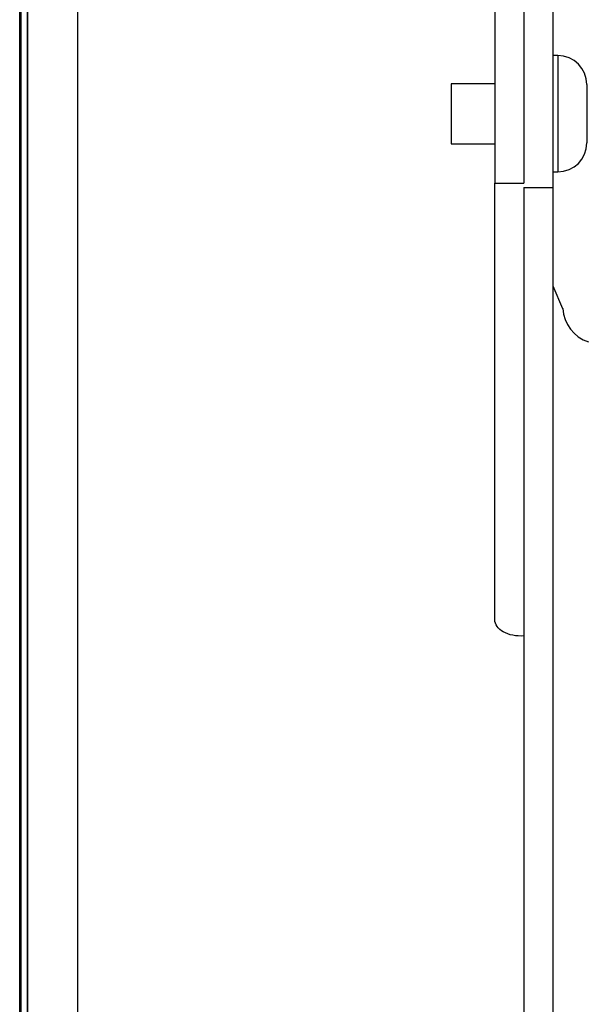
# Model space of a CAD drawing. Header units: inches. Extents: x 0 to 77643, y -44170 to 0.
# Tile 343 of 546: x 76110.45 to 76116.31, y -39534.18 to -39524.03. Entities that reach past the tile are written whole.
import ezdxf

# ---------------------------------------------------------------- set-up
doc = ezdxf.new("R2010")
doc.units = ezdxf.units.IN
doc.header["$MEASUREMENT"] = 0
doc.layers.get('0').update_dxf_attribs({"lineweight": 0})
doc.layers.add('FAKRO LOFT LADDERS', color=7, linetype='Continuous')

# ---------------------------------------------------------------- blocks, each defined once
blk = doc.blocks.new('A$C6AF374F8')
at = {"layer": 'FAKRO LOFT LADDERS', "color": 7, "linetype": 'Continuous'}
for p, q in [((32.5, 1575.17), (32.5, 2754.17)), ((32.65, 1575.32), (32.65, 2754.01)), ((33.3, 1575.97), (33.3, 2753.36)), ((33.3, 2753.36), (33.3, 1575.97)), ((38.5, 1581.17), (38.5, 2748.17)), ((81.5, 2735.99), (81.5, 2476.71)), ((84.5, 2735.99), (84.5, 2476.71)), ((87.5, 2496.36), (87.5, 2476.25)), ((88, 2489.86), (87.5, 2489.86)), ((88, 2489.86), (88, 2477.86)), ((77, 2486.96), (77, 2480.76)), ((81.5, 2486.96), (77, 2486.96)), ((91, 2486.86), (91, 2480.86)), ((77, 2480.76), (81.5, 2480.76)), ((84.5, 2478.52), (84.5, 2476.71)), ((87.5, 2477.86), (88, 2477.86)), ((81.5, 2431.68), (81.5, 2476.71)), ((81.5, 2476.71), (84.5, 2476.71)), ((84.5, 2476.25), (84.5, 2186.56)), ((84.5, 2476.25), (87.5, 2476.25)), ((87.5, 2476.25), (87.5, 2186.56)), ((87.5, 2466.1), (88.5, 2463.78))]:
    blk.add_line(p, q, dxfattribs=at)
for centre, radius, start, end in [((88, 2486.86), 3, 0, 90), ((88, 2480.86), 3, 270, 0), ((92.36, 2463.99), 3.86, 183.2623, 251.7548)]:
    blk.add_arc(centre, radius, start, end, dxfattribs=at)
blk.add_open_spline([(84.5, 2430), (84.11, 2429.97), (83.72, 2429.99), (82.99, 2430.14), (82.66, 2430.26), (82.1, 2430.57), (81.88, 2430.77), (81.58, 2431.2), (81.5, 2431.44), (81.5, 2431.68)], degree=3, knots=[0.0004241, 0.0004241, 0.0004241, 0.0004241, 0.25, 0.25, 0.5, 0.5, 0.75, 0.75, 1, 1, 1, 1], dxfattribs=at)

msp = doc.modelspace()

# ---------------------------------------------------------------- block references
at = {"xscale": 0.1, "yscale": 0.1, "zscale": 0.1}
msp.add_blockref('A$C6AF374F8', (76107.1973, -39773.38402), dxfattribs=at)

doc.saveas('drawing.dxf')
